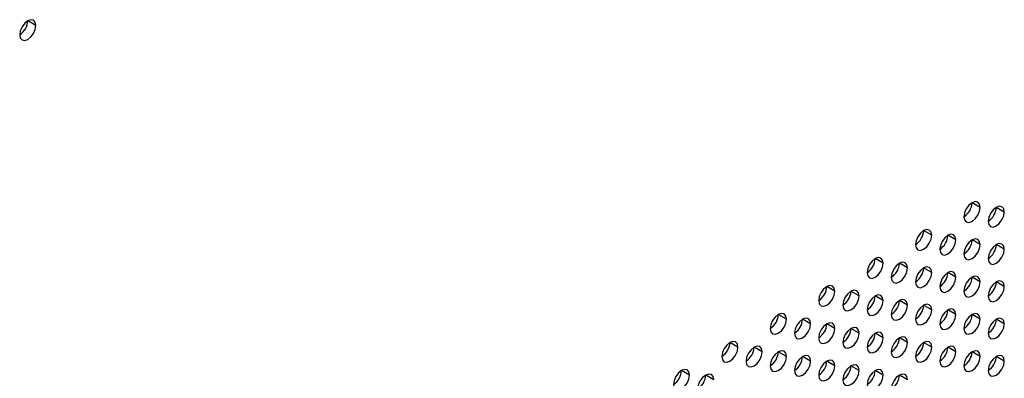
# Model space of a CAD drawing. Header units: millimetres. Extents: x 0 to 1118, y 0 to 864.
# Tile 352 of 438: x 990.78 to 999.4, y 682.17 to 685.31. Entities that reach past the tile are written whole.
import ezdxf

# ---------------------------------------------------------------- set-up
doc = ezdxf.new("R2010")
doc.units = ezdxf.units.MM

msp = doc.modelspace()

# ---------------------------------------------------------------- linework, layer by layer
at = {"color": 7, "linetype": 'Continuous', "lineweight": 25}
for p, q in [((990.9171, 685.2579), (990.8464, 685.2988)), ((999.1903, 683.6649), (999.1196, 683.7057)), ((999.4024, 683.6241), (999.3317, 683.6649)), ((998.766, 683.42), (998.6953, 683.4608)), ((998.9782, 683.3791), (998.9074, 683.42)), ((999.1903, 683.3383), (999.1196, 683.3791)), ((999.4024, 683.2974), (999.3317, 683.3383)), ((998.3418, 683.1751), (998.2711, 683.2159)), ((998.5539, 683.1342), (998.4832, 683.175)), ((998.766, 683.0934), (998.6953, 683.1342)), ((998.9782, 683.0525), (998.9074, 683.0933)), ((999.1903, 683.0117), (999.1196, 683.0525)), ((999.4024, 682.9708), (999.3317, 683.0116)), ((997.9175, 682.9301), (997.8468, 682.971)), ((998.1296, 682.8893), (998.0589, 682.9301)), ((998.3418, 682.8484), (998.2711, 682.8893)), ((998.5539, 682.8076), (998.4832, 682.8484)), ((998.766, 682.7667), (998.6953, 682.8076)), ((997.4932, 682.6852), (997.4225, 682.726)), ((998.9782, 682.7259), (998.9074, 682.7667)), ((999.1903, 682.6851), (999.1196, 682.7259)), ((997.7054, 682.6444), (997.6347, 682.6852)), ((997.9175, 682.6035), (997.8468, 682.6443)), ((999.4024, 682.6442), (999.3317, 682.685)), ((998.1296, 682.5627), (998.0589, 682.6035)), ((998.3418, 682.5218), (998.2711, 682.5626)), ((997.069, 682.4403), (996.9983, 682.4811)), ((998.5539, 682.481), (998.4832, 682.5218)), ((998.766, 682.4401), (998.6953, 682.481)), ((997.2811, 682.3994), (997.2104, 682.4403)), ((997.4932, 682.3586), (997.4225, 682.3994)), ((998.9782, 682.3993), (998.9074, 682.4401)), ((999.1903, 682.3584), (999.1196, 682.3993)), ((997.7054, 682.3177), (997.6347, 682.3586)), ((997.9175, 682.2769), (997.8468, 682.3177)), ((999.4024, 682.3176), (999.3317, 682.3584)), ((996.6447, 682.1954), (996.574, 682.2362)), ((998.1296, 682.2361), (998.0589, 682.2769)), ((998.3418, 682.1952), (998.2711, 682.236)), ((996.8568, 682.1545), (996.7861, 682.1953)), ((998.5539, 682.1544), (998.4832, 682.1952))]:
    msp.add_line(p, q, dxfattribs=at)
at = {"color": 7, "linetype": 'Continuous', "lineweight": 25, "flags": 128}
for points in [[(990.9171, 685.2579), (990.9118, 685.2861), (990.8964, 685.3037), (990.8735, 685.3082), (990.8464, 685.2988), (990.8194, 685.2769), (990.7964, 685.246), (990.7811, 685.2106), (990.7757, 685.1763)], [(990.7757, 685.1763), (990.7811, 685.1482), (990.7964, 685.1305), (990.8194, 685.1261), (990.8464, 685.1355), (990.8735, 685.1573), (990.8964, 685.1882), (990.9118, 685.2236), (990.9171, 685.2579)], [(999.1903, 683.6649), (999.1849, 683.693), (999.1696, 683.7107), (999.1466, 683.7151), (999.1196, 683.7057), (999.0925, 683.6839), (999.0696, 683.653), (999.0543, 683.6176), (999.0489, 683.5833)], [(999.4024, 683.6241), (999.397, 683.6522), (999.3817, 683.6698), (999.3588, 683.6743), (999.3317, 683.6649), (999.3047, 683.6431), (999.2817, 683.6121), (999.2664, 683.5768), (999.261, 683.5424)], [(999.0489, 683.5833), (999.0543, 683.5551), (999.0696, 683.5375), (999.0925, 683.533), (999.1196, 683.5424), (999.1466, 683.5643), (999.1696, 683.5952), (999.1849, 683.6305), (999.1903, 683.6649)], [(999.261, 683.5424), (999.2664, 683.5143), (999.2817, 683.4966), (999.3047, 683.4922), (999.3317, 683.5016), (999.3588, 683.5234), (999.3817, 683.5544), (999.397, 683.5897), (999.4024, 683.6241)], [(998.766, 683.42), (998.7606, 683.4481), (998.7453, 683.4658), (998.7224, 683.4702), (998.6953, 683.4608), (998.6683, 683.439), (998.6453, 683.408), (998.63, 683.3727), (998.6246, 683.3383)], [(998.6246, 683.3383), (998.63, 683.3102), (998.6453, 683.2926), (998.6683, 683.2881), (998.6953, 683.2975), (998.7224, 683.3193), (998.7453, 683.3503), (998.7606, 683.3856), (998.766, 683.42)], [(998.9782, 683.3791), (998.9728, 683.4073), (998.9574, 683.4249), (998.9345, 683.4294), (998.9074, 683.42), (998.8804, 683.3981), (998.8574, 683.3672), (998.8421, 683.3318), (998.8367, 683.2975)], [(998.8367, 683.2975), (998.8421, 683.2694), (998.8574, 683.2517), (998.8804, 683.2473), (998.9074, 683.2567), (998.9345, 683.2785), (998.9574, 683.3094), (998.9728, 683.3448), (998.9782, 683.3791)], [(999.1903, 683.3383), (999.1849, 683.3664), (999.1696, 683.3841), (999.1466, 683.3885), (999.1196, 683.3791), (999.0925, 683.3573), (999.0696, 683.3263), (999.0543, 683.291), (999.0489, 683.2566)], [(999.0489, 683.2566), (999.0543, 683.2285), (999.0696, 683.2109), (999.0925, 683.2064), (999.1196, 683.2158), (999.1466, 683.2376), (999.1696, 683.2686), (999.1849, 683.3039), (999.1903, 683.3383)], [(999.4024, 683.2974), (999.397, 683.3256), (999.3817, 683.3432), (999.3588, 683.3477), (999.3317, 683.3383), (999.3047, 683.3164), (999.2817, 683.2855), (999.2664, 683.2502), (999.261, 683.2158)], [(999.261, 683.2158), (999.2664, 683.1877), (999.2817, 683.17), (999.3047, 683.1656), (999.3317, 683.175), (999.3588, 683.1968), (999.3817, 683.2277), (999.397, 683.2631), (999.4024, 683.2974)], [(998.3418, 683.1751), (998.3364, 683.2032), (998.3211, 683.2208), (998.2981, 683.2253), (998.2711, 683.2159), (998.244, 683.1941), (998.2211, 683.1631), (998.2057, 683.1278), (998.2003, 683.0934)], [(998.2003, 683.0934), (998.2057, 683.0653), (998.2211, 683.0476), (998.244, 683.0432), (998.2711, 683.0526), (998.2981, 683.0744), (998.3211, 683.1054), (998.3364, 683.1407), (998.3418, 683.1751)], [(998.5539, 683.1342), (998.5485, 683.1624), (998.5332, 683.18), (998.5102, 683.1844), (998.4832, 683.175), (998.4561, 683.1532), (998.4332, 683.1223), (998.4179, 683.0869), (998.4125, 683.0526)], [(998.4125, 683.0526), (998.4179, 683.0244), (998.4332, 683.0068), (998.4561, 683.0023), (998.4832, 683.0117), (998.5102, 683.0336), (998.5332, 683.0645), (998.5485, 683.0999), (998.5539, 683.1342)], [(998.766, 683.0934), (998.7606, 683.1215), (998.7453, 683.1391), (998.7224, 683.1436), (998.6953, 683.1342), (998.6683, 683.1124), (998.6453, 683.0814), (998.63, 683.0461), (998.6246, 683.0117)], [(998.6246, 683.0117), (998.63, 682.9836), (998.6453, 682.9659), (998.6683, 682.9615), (998.6953, 682.9709), (998.7224, 682.9927), (998.7453, 683.0237), (998.7606, 683.059), (998.766, 683.0934)], [(998.9782, 683.0525), (998.9728, 683.0807), (998.9574, 683.0983), (998.9345, 683.1028), (998.9074, 683.0933), (998.8804, 683.0715), (998.8574, 683.0406), (998.8421, 683.0052), (998.8367, 682.9709)], [(997.9175, 682.9301), (997.9121, 682.9583), (997.8968, 682.9759), (997.8738, 682.9804), (997.8468, 682.971), (997.8197, 682.9491), (997.7968, 682.9182), (997.7815, 682.8828), (997.7761, 682.8485)], [(998.8367, 682.9709), (998.8421, 682.9427), (998.8574, 682.9251), (998.8804, 682.9206), (998.9074, 682.93), (998.9345, 682.9519), (998.9574, 682.9828), (998.9728, 683.0182), (998.9782, 683.0525)], [(999.1903, 683.0117), (999.1849, 683.0398), (999.1696, 683.0575), (999.1466, 683.0619), (999.1196, 683.0525), (999.0925, 683.0307), (999.0696, 682.9997), (999.0543, 682.9644), (999.0489, 682.93)], [(999.0489, 682.93), (999.0543, 682.9019), (999.0696, 682.8842), (999.0925, 682.8798), (999.1196, 682.8892), (999.1466, 682.911), (999.1696, 682.942), (999.1849, 682.9773), (999.1903, 683.0117)], [(999.4024, 682.9708), (999.397, 682.999), (999.3817, 683.0166), (999.3588, 683.0211), (999.3317, 683.0117), (999.3047, 682.9898), (999.2817, 682.9589), (999.2664, 682.9235), (999.261, 682.8892)], [(997.7761, 682.8485), (997.7815, 682.8204), (997.7968, 682.8027), (997.8197, 682.7983), (997.8468, 682.8077), (997.8738, 682.8295), (997.8968, 682.8604), (997.9121, 682.8958), (997.9175, 682.9301)], [(998.1296, 682.8893), (998.1242, 682.9174), (998.1089, 682.9351), (998.086, 682.9395), (998.0589, 682.9301), (998.0319, 682.9083), (998.0089, 682.8773), (997.9936, 682.842), (997.9882, 682.8076)], [(998.3418, 682.8484), (998.3364, 682.8766), (998.3211, 682.8942), (998.2981, 682.8987), (998.2711, 682.8893), (998.244, 682.8674), (998.2211, 682.8365), (998.2057, 682.8012), (998.2003, 682.7668)], [(999.261, 682.8892), (999.2664, 682.861), (999.2817, 682.8434), (999.3047, 682.8389), (999.3317, 682.8483), (999.3588, 682.8702), (999.3817, 682.9011), (999.397, 682.9365), (999.4024, 682.9708)], [(997.9882, 682.8076), (997.9936, 682.7795), (998.0089, 682.7619), (998.0319, 682.7574), (998.0589, 682.7668), (998.086, 682.7886), (998.1089, 682.8196), (998.1242, 682.8549), (998.1296, 682.8893)], [(998.2003, 682.7668), (998.2057, 682.7387), (998.2211, 682.721), (998.244, 682.7166), (998.2711, 682.726), (998.2981, 682.7478), (998.3211, 682.7787), (998.3364, 682.8141), (998.3418, 682.8484)], [(998.5539, 682.8076), (998.5485, 682.8357), (998.5332, 682.8534), (998.5102, 682.8578), (998.4832, 682.8484), (998.4561, 682.8266), (998.4332, 682.7956), (998.4179, 682.7603), (998.4125, 682.726)], [(998.4125, 682.726), (998.4179, 682.6978), (998.4332, 682.6802), (998.4561, 682.6757), (998.4832, 682.6851), (998.5102, 682.707), (998.5332, 682.7379), (998.5485, 682.7732), (998.5539, 682.8076)], [(998.766, 682.7667), (998.7606, 682.7949), (998.7453, 682.8125), (998.7224, 682.817), (998.6953, 682.8076), (998.6683, 682.7857), (998.6453, 682.7548), (998.63, 682.7195), (998.6246, 682.6851)], [(997.4932, 682.6852), (997.4879, 682.7134), (997.4725, 682.731), (997.4496, 682.7355), (997.4225, 682.726), (997.3955, 682.7042), (997.3725, 682.6733), (997.3572, 682.6379), (997.3518, 682.6036)], [(998.6246, 682.6851), (998.63, 682.657), (998.6453, 682.6393), (998.6683, 682.6349), (998.6953, 682.6443), (998.7224, 682.6661), (998.7453, 682.6971), (998.7606, 682.7324), (998.766, 682.7667)], [(998.9782, 682.7259), (998.9728, 682.754), (998.9574, 682.7717), (998.9345, 682.7761), (998.9074, 682.7667), (998.8804, 682.7449), (998.8574, 682.714), (998.8421, 682.6786), (998.8367, 682.6443)], [(998.8367, 682.6443), (998.8421, 682.6161), (998.8574, 682.5985), (998.8804, 682.594), (998.9074, 682.6034), (998.9345, 682.6253), (998.9574, 682.6562), (998.9728, 682.6915), (998.9782, 682.7259)], [(999.1903, 682.6851), (999.1849, 682.7132), (999.1696, 682.7308), (999.1466, 682.7353), (999.1196, 682.7259), (999.0925, 682.704), (999.0696, 682.6731), (999.0543, 682.6378), (999.0489, 682.6034)], [(997.3518, 682.6036), (997.3572, 682.5754), (997.3725, 682.5578), (997.3955, 682.5533), (997.4225, 682.5627), (997.4496, 682.5846), (997.4725, 682.6155), (997.4879, 682.6509), (997.4932, 682.6852)], [(997.7054, 682.6444), (997.7, 682.6725), (997.6847, 682.6901), (997.6617, 682.6946), (997.6347, 682.6852), (997.6076, 682.6634), (997.5847, 682.6324), (997.5693, 682.5971), (997.5639, 682.5627)], [(997.5639, 682.5627), (997.5693, 682.5346), (997.5847, 682.5169), (997.6076, 682.5125), (997.6347, 682.5219), (997.6617, 682.5437), (997.6847, 682.5747), (997.7, 682.61), (997.7054, 682.6444)], [(997.9175, 682.6035), (997.9121, 682.6317), (997.8968, 682.6493), (997.8738, 682.6538), (997.8468, 682.6444), (997.8197, 682.6225), (997.7968, 682.5916), (997.7815, 682.5562), (997.7761, 682.5219)], [(999.0489, 682.6034), (999.0543, 682.5753), (999.0696, 682.5576), (999.0925, 682.5532), (999.1196, 682.5626), (999.1466, 682.5844), (999.1696, 682.6154), (999.1849, 682.6507), (999.1903, 682.6851)], [(999.4024, 682.6442), (999.397, 682.6723), (999.3817, 682.69), (999.3588, 682.6944), (999.3317, 682.685), (999.3047, 682.6632), (999.2817, 682.6323), (999.2664, 682.5969), (999.261, 682.5626)], [(999.261, 682.5626), (999.2664, 682.5344), (999.2817, 682.5168), (999.3047, 682.5123), (999.3317, 682.5217), (999.3588, 682.5436), (999.3817, 682.5745), (999.397, 682.6099), (999.4024, 682.6442)], [(997.7761, 682.5219), (997.7815, 682.4937), (997.7968, 682.4761), (997.8197, 682.4716), (997.8468, 682.481), (997.8738, 682.5029), (997.8968, 682.5338), (997.9121, 682.5692), (997.9175, 682.6035)], [(998.1296, 682.5627), (998.1242, 682.5908), (998.1089, 682.6085), (998.086, 682.6129), (998.0589, 682.6035), (998.0319, 682.5817), (998.0089, 682.5507), (997.9936, 682.5154), (997.9882, 682.481)], [(997.9882, 682.481), (997.9936, 682.4529), (998.0089, 682.4352), (998.0319, 682.4308), (998.0589, 682.4402), (998.086, 682.462), (998.1089, 682.493), (998.1242, 682.5283), (998.1296, 682.5627)], [(998.3418, 682.5218), (998.3364, 682.55), (998.3211, 682.5676), (998.2981, 682.5721), (998.2711, 682.5627), (998.244, 682.5408), (998.2211, 682.5099), (998.2057, 682.4745), (998.2003, 682.4402)], [(997.069, 682.4403), (997.0636, 682.4684), (997.0483, 682.4861), (997.0253, 682.4905), (996.9983, 682.4811), (996.9712, 682.4593), (996.9483, 682.4283), (996.9329, 682.393), (996.9275, 682.3586)], [(998.2003, 682.4402), (998.2057, 682.412), (998.2211, 682.3944), (998.244, 682.3899), (998.2711, 682.3993), (998.2981, 682.4212), (998.3211, 682.4521), (998.3364, 682.4875), (998.3418, 682.5218)], [(998.5539, 682.481), (998.5485, 682.5091), (998.5332, 682.5268), (998.5102, 682.5312), (998.4832, 682.5218), (998.4561, 682.5), (998.4332, 682.469), (998.4179, 682.4337), (998.4125, 682.3993)], [(998.4125, 682.3993), (998.4179, 682.3712), (998.4332, 682.3536), (998.4561, 682.3491), (998.4832, 682.3585), (998.5102, 682.3803), (998.5332, 682.4113), (998.5485, 682.4466), (998.5539, 682.481)], [(998.766, 682.4401), (998.7606, 682.4683), (998.7453, 682.4859), (998.7224, 682.4904), (998.6953, 682.481), (998.6683, 682.4591), (998.6453, 682.4282), (998.63, 682.3928), (998.6246, 682.3585)], [(996.9275, 682.3586), (996.9329, 682.3305), (996.9483, 682.3129), (996.9712, 682.3084), (996.9983, 682.3178), (997.0253, 682.3397), (997.0483, 682.3706), (997.0636, 682.4059), (997.069, 682.4403)], [(997.2811, 682.3994), (997.2757, 682.4276), (997.2604, 682.4452), (997.2375, 682.4497), (997.2104, 682.4403), (997.1833, 682.4184), (997.1604, 682.3875), (997.1451, 682.3522), (997.1397, 682.3178)], [(997.1397, 682.3178), (997.1451, 682.2897), (997.1604, 682.272), (997.1833, 682.2676), (997.2104, 682.277), (997.2375, 682.2988), (997.2604, 682.3297), (997.2757, 682.3651), (997.2811, 682.3994)], [(997.4932, 682.3586), (997.4879, 682.3867), (997.4725, 682.4044), (997.4496, 682.4088), (997.4225, 682.3994), (997.3955, 682.3776), (997.3725, 682.3466), (997.3572, 682.3113), (997.3518, 682.277)], [(998.6246, 682.3585), (998.63, 682.3303), (998.6453, 682.3127), (998.6683, 682.3083), (998.6953, 682.3177), (998.7224, 682.3395), (998.7453, 682.3704), (998.7606, 682.4058), (998.766, 682.4401)], [(998.9782, 682.3993), (998.9728, 682.4274), (998.9574, 682.4451), (998.9345, 682.4495), (998.9074, 682.4401), (998.8804, 682.4183), (998.8574, 682.3873), (998.8421, 682.352), (998.8367, 682.3176)], [(998.8367, 682.3176), (998.8421, 682.2895), (998.8574, 682.2719), (998.8804, 682.2674), (998.9074, 682.2768), (998.9345, 682.2986), (998.9574, 682.3296), (998.9728, 682.3649), (998.9782, 682.3993)], [(999.1903, 682.3584), (999.1849, 682.3866), (999.1696, 682.4042), (999.1466, 682.4087), (999.1196, 682.3993), (999.0925, 682.3774), (999.0696, 682.3465), (999.0543, 682.3112), (999.0489, 682.2768)], [(997.3518, 682.277), (997.3572, 682.2488), (997.3725, 682.2312), (997.3955, 682.2267), (997.4225, 682.2361), (997.4496, 682.258), (997.4725, 682.2889), (997.4879, 682.3242), (997.4932, 682.3586)], [(997.7054, 682.3177), (997.7, 682.3459), (997.6847, 682.3635), (997.6617, 682.368), (997.6347, 682.3586), (997.6076, 682.3367), (997.5847, 682.3058), (997.5693, 682.2705), (997.5639, 682.2361)], [(997.5639, 682.2361), (997.5693, 682.208), (997.5847, 682.1903), (997.6076, 682.1859), (997.6347, 682.1953), (997.6617, 682.2171), (997.6847, 682.2481), (997.7, 682.2834), (997.7054, 682.3177)], [(997.9175, 682.2769), (997.9121, 682.305), (997.8968, 682.3227), (997.8738, 682.3271), (997.8468, 682.3177), (997.8197, 682.2959), (997.7968, 682.265), (997.7815, 682.2296), (997.7761, 682.1953)], [(998.1296, 682.2361), (998.1242, 682.2642), (998.1089, 682.2818), (998.086, 682.2863), (998.0589, 682.2769), (998.0319, 682.2551), (998.0089, 682.2241), (997.9936, 682.1888), (997.9882, 682.1544)], [(999.0489, 682.2768), (999.0543, 682.2487), (999.0696, 682.231), (999.0925, 682.2266), (999.1196, 682.236), (999.1466, 682.2578), (999.1696, 682.2887), (999.1849, 682.3241), (999.1903, 682.3584)], [(999.4024, 682.3176), (999.397, 682.3457), (999.3817, 682.3634), (999.3588, 682.3678), (999.3317, 682.3584), (999.3047, 682.3366), (999.2817, 682.3056), (999.2664, 682.2703), (999.261, 682.2359)], [(999.261, 682.2359), (999.2664, 682.2078), (999.2817, 682.1902), (999.3047, 682.1857), (999.3317, 682.1951), (999.3588, 682.217), (999.3817, 682.2479), (999.397, 682.2832), (999.4024, 682.3176)], [(996.6447, 682.1954), (996.6393, 682.2235), (996.624, 682.2411), (996.6011, 682.2456), (996.574, 682.2362), (996.5469, 682.2144), (996.524, 682.1834), (996.5087, 682.1481), (996.5033, 682.1137)], [(996.8568, 682.1545), (996.8515, 682.1827), (996.8361, 682.2003), (996.8132, 682.2048), (996.7861, 682.1954), (996.7591, 682.1735), (996.7361, 682.1426), (996.7208, 682.1072), (996.7154, 682.0729)], [(997.7761, 682.1953), (997.7815, 682.1671), (997.7968, 682.1495), (997.8197, 682.145), (997.8468, 682.1544), (997.8738, 682.1763), (997.8968, 682.2072), (997.9121, 682.2425), (997.9175, 682.2769)], [(997.9882, 682.1544), (997.9936, 682.1263), (998.0089, 682.1086), (998.0319, 682.1042), (998.0589, 682.1136), (998.086, 682.1354), (998.1089, 682.1664), (998.1242, 682.2017), (998.1296, 682.2361)], [(998.3418, 682.1952), (998.3364, 682.2233), (998.3211, 682.241), (998.2981, 682.2454), (998.2711, 682.236), (998.244, 682.2142), (998.2211, 682.1833), (998.2057, 682.1479), (998.2003, 682.1136)], [(998.5539, 682.1544), (998.5485, 682.1825), (998.5332, 682.2001), (998.5102, 682.2046), (998.4832, 682.1952), (998.4561, 682.1734), (998.4332, 682.1424), (998.4179, 682.1071), (998.4125, 682.0727)], [(996.5033, 682.1137), (996.5087, 682.0856), (996.524, 682.0679), (996.5469, 682.0635), (996.574, 682.0729), (996.6011, 682.0947), (996.624, 682.1257), (996.6393, 682.161), (996.6447, 682.1954)], [(998.2003, 682.1136), (998.2057, 682.0854), (998.2211, 682.0678), (998.244, 682.0633), (998.2711, 682.0727), (998.2981, 682.0946), (998.3211, 682.1255), (998.3364, 682.1609), (998.3418, 682.1952)]]:
    msp.add_lwpolyline(points, dxfattribs=at)
at = {"color": 7, "linetype": 'Continuous', "lineweight": 25}
for centre in [(990.6929, 685.3057), (998.9661, 683.7127), (999.1782, 683.6719), (998.5418, 683.4678), (998.7539, 683.4269), (998.9661, 683.3861), (999.1782, 683.3452), (998.1175, 683.2229), (998.3297, 683.182), (998.5418, 683.1412), (998.7539, 683.1003), (998.9661, 683.0595), (999.1782, 683.0186), (997.6933, 682.9779), (997.9054, 682.9371), (998.1175, 682.8962), (998.3297, 682.8554), (998.5418, 682.8146), (997.269, 682.733), (998.7539, 682.7737), (998.9661, 682.7329), (997.4811, 682.6922), (997.6933, 682.6513), (999.1782, 682.692), (997.9054, 682.6105), (998.1175, 682.5696), (996.8447, 682.4881), (998.3297, 682.5288), (998.5418, 682.4879), (997.0569, 682.4472), (997.269, 682.4064), (998.7539, 682.4471), (998.9661, 682.4062), (997.4811, 682.3656), (997.6933, 682.3247), (999.1782, 682.3654), (996.4205, 682.2432), (997.9054, 682.2839), (998.1175, 682.243), (996.6326, 682.2023), (998.3297, 682.2022)]:
    msp.add_arc(centre, 0.1537, 302.60548, 357.39452, dxfattribs=at)

doc.saveas('drawing.dxf')
